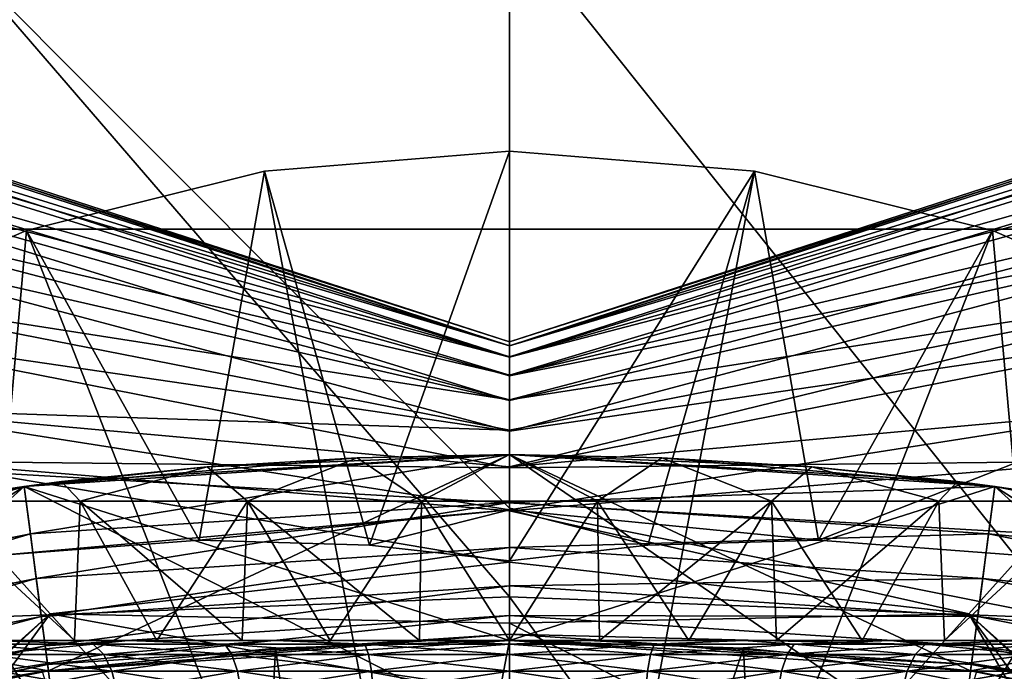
# Model space of a CAD drawing. Header units: metres. Extents: x -81 to 81, y -160 to 24.
# Tile 350 of 424: x -1.32 to 1.33, y 9.42 to 11.17. Entities that reach past the tile are written whole.
import ezdxf

# ---------------------------------------------------------------- set-up
doc = ezdxf.new("R2010")
doc.units = ezdxf.units.M
doc.layers.add('solid_501850_SW0001', color=7, linetype='CONTINUOUS')

msp = doc.modelspace()

# ---------------------------------------------------------------- linework, layer by layer
at = {"layer": 'solid_501850_SW0001'}
for points in [[(12.639726, 10.606014), (-12.639726, 10.606014), (-11.3228, 12.001829)], [(12.639726, 10.606014), (-11.3228, 12.001829), (11.3228, 12.001829)], [(0, 9.855617, 86.496262), (0, 11.432259, 82.604836), (-1.514266, 11.372698, 82.590225)], [(1.494244, 9.559508, 87.041397), (0, 11.432259, 82.604836), (0, 9.855617, 86.496262)], [(1.514266, 11.372698, 82.590225), (0, 11.432259, 82.604836), (1.494244, 9.559508, 87.041397)], [(0, 9.617361, 87.057419), (0, 9.855617, 86.496262), (-1.514266, 11.372698, 82.590225)], [(-1.494244, 9.559508, 87.041397), (0, 9.617361, 87.057419), (-1.514266, 11.372698, 82.590225)], [(-2.672998, 11.168665, 34.49979), (0.000023, 10.292744, 34.458725), (0.000023, 10.30293, 34.708134)], [(-2.615134, 11.104401, 33.853226), (0.000023, 10.292744, 34.458725), (-2.672998, 11.168665, 34.49979)], [(-2.672998, 11.168665, 34.49979), (0.000023, 10.30293, 34.708134), (-2.65978, 11.153984, 35.151714)], [(-2.65978, 11.153984, 35.151714), (0.000023, 10.30293, 34.708134), (0.000014, 10.29226, 34.957035)], [(-2.65978, 11.153984, 35.151714), (0.000014, 10.29226, 34.957035), (-2.575924, 11.060853, 35.791344)], [(0.000014, 10.29226, 34.957035), (2.65978, 11.153984, 35.151714), (2.575924, 11.060853, 35.791344)], [(0.000014, 10.29226, 34.957035), (0.000023, 10.30293, 34.708134), (2.65978, 11.153984, 35.151714)], [(0.000023, 10.292744, 34.458725), (2.615134, 11.104401, 33.853226), (2.672998, 11.168665, 34.49979)], [(0.000023, 10.30293, 34.708134), (2.672998, 11.168665, 34.49979), (2.65978, 11.153984, 35.151714)], [(0.000023, 10.30293, 34.708134), (0.000023, 10.292744, 34.458725), (2.672998, 11.168665, 34.49979)], [(-2.615134, 11.104401, 33.853226), (0.000013, 10.262383, 34.212711), (0.000023, 10.292744, 34.458725)], [(-2.487856, 10.963044, 33.22982), (0.000013, 10.262383, 34.212711), (-2.615134, 11.104401, 33.853226)], [(0.000013, 10.262383, 34.212711), (2.487856, 10.963044, 33.22982), (2.615134, 11.104401, 33.853226)], [(0.000023, 10.292744, 34.458725), (0.000013, 10.262383, 34.212711), (2.615134, 11.104401, 33.853226)], [(-2.575924, 11.060853, 35.791344), (0.000014, 10.29226, 34.957035), (0, 10.261475, 35.202785)], [(-2.575924, 11.060853, 35.791344), (0, 10.261475, 35.202785), (-2.423549, 10.891624, 36.402523)], [(0, 10.261475, 35.202785), (2.575924, 11.060853, 35.791344), (2.423549, 10.891624, 36.402523)], [(0, 10.261475, 35.202785), (0.000014, 10.29226, 34.957035), (2.575924, 11.060853, 35.791344)], [(-2.487856, 10.963044, 33.22982), (0, 10.213335, 33.970856), (0.000013, 10.262383, 34.212711)], [(-2.294384, 10.748171, 32.645237), (0, 10.213335, 33.970856), (-2.487856, 10.963044, 33.22982)], [(0, 10.213335, 33.970856), (2.294384, 10.748171, 32.645237), (2.487856, 10.963044, 33.22982)], [(0.000013, 10.262383, 34.212711), (0, 10.213335, 33.970856), (2.487856, 10.963044, 33.22982)], [(-2.423549, 10.891624, 36.402523), (0, 10.261475, 35.202785), (-0.000015, 10.211953, 35.444836)], [(-2.423549, 10.891624, 36.402523), (-0.000015, 10.211953, 35.444836), (-0.000017, 10.145517, 35.68243)], [(-2.423549, 10.891624, 36.402523), (-0.000017, 10.145517, 35.68243), (-2.206701, 10.65079, 36.968651)], [(-0.000015, 10.211953, 35.444836), (2.423549, 10.891624, 36.402523), (2.206701, 10.65079, 36.968651)], [(-0.000015, 10.211953, 35.444836), (0, 10.261475, 35.202785), (2.423549, 10.891624, 36.402523)], [(-0.65855, 10.762479, 26.505495), (0, 10.816233, 26.514975), (-0.376649, 9.756315, 32.423717)], [(0, 7.278025, 23.546064), (0, 10.816233, 26.514975), (-0.65855, 10.762479, 26.505495)], [(0, 10.816233, 26.514975), (0, 9.714555, 32.762901), (-0.376649, 9.756315, 32.423717)], [(0.65855, 10.762479, 26.505495), (0, 9.714555, 32.762901), (0, 10.816233, 26.514975)], [(0.65855, 10.762479, 26.505495), (0, 10.816233, 26.514975), (0, 7.278025, 23.546064)], [(-1.29853, 10.602884, 26.477356), (-0.65855, 10.762479, 26.505495), (-0.834822, 9.769497, 31.94404)], [(0, 7.278025, 23.546064), (-0.65855, 10.762479, 26.505495), (-1.29853, 10.602884, 26.477356)], [(-0.65855, 10.762479, 26.505495), (-0.376649, 9.756315, 32.423717), (-0.834822, 9.769497, 31.94404)], [(0.65855, 10.762479, 26.505495), (0.372382, 9.755998, 32.42783), (0, 9.714555, 32.762901)], [(0.65855, 10.762479, 26.505495), (0, 7.278025, 23.546064), (1.29853, 10.602884, 26.477356)], [(0.65855, 10.762479, 26.505495), (0.830749, 9.769566, 31.948647), (0.372382, 9.755998, 32.42783)], [(0.65855, 10.762479, 26.505495), (1.29853, 10.602884, 26.477356), (0.830749, 9.769566, 31.948647)], [(-2.294384, 10.748171, 32.645237), (-0.000019, 10.147236, 33.733036), (0, 10.213335, 33.970856)], [(-2.039837, 10.465468, 32.115269), (-0.000019, 10.147236, 33.733036), (-2.294384, 10.748171, 32.645237)], [(-0.000019, 10.147236, 33.733036), (2.039837, 10.465468, 32.115269), (2.294384, 10.748171, 32.645237)], [(0, 10.213335, 33.970856), (-0.000019, 10.147236, 33.733036), (2.294384, 10.748171, 32.645237)], [(-2.206701, 10.65079, 36.968651), (-0.000017, 10.145517, 35.68243), (-0.000006, 10.063105, 35.91795)], [(-2.206701, 10.65079, 36.968651), (-0.000006, 10.063105, 35.91795), (-1.93142, 10.345059, 37.474178)], [(-0.000017, 10.145517, 35.68243), (-0.000015, 10.211953, 35.444836), (2.206701, 10.65079, 36.968651)], [(-0.000006, 10.063105, 35.91795), (-0.000017, 10.145517, 35.68243), (2.206701, 10.65079, 36.968651)], [(-0.000006, 10.063105, 35.91795), (2.206701, 10.65079, 36.968651), (1.93142, 10.345059, 37.474178)], [(13.785704, 9.066645), (-13.785704, 9.066645), (-12.639726, 10.606014)], [(13.785704, 9.066645), (-12.639726, 10.606014), (12.639726, 10.606014)], [(-1.903982, 10.34135, 26.43124), (-1.29853, 10.602884, 26.477356), (-1.376599, 9.728868, 31.274618)], [(0, 7.278025, 23.546064), (-1.29853, 10.602884, 26.477356), (-1.903982, 10.34135, 26.43124)], [(-1.29853, 10.602884, 26.477356), (-0.834822, 9.769497, 31.94404), (-1.376599, 9.728868, 31.274618)], [(1.29853, 10.602884, 26.477356), (0, 7.278025, 23.546064), (1.903982, 10.34135, 26.43124)], [(1.29853, 10.602884, 26.477356), (1.376599, 9.728868, 31.274618), (0.830749, 9.769566, 31.948647)], [(1.29853, 10.602884, 26.477356), (1.903982, 10.34135, 26.43124), (1.376599, 9.728868, 31.274618)], [(-2.039837, 10.465468, 32.115269), (-0.000014, 10.065357, 33.497952), (-0.000019, 10.147236, 33.733036)], [(-1.731353, 10.122862, 31.654591), (-0.000014, 10.065357, 33.497952), (-2.039837, 10.465468, 32.115269)], [(-0.000019, 10.147236, 33.733036), (-0.000014, 10.065357, 33.497952), (2.039837, 10.465468, 32.115269)], [(-0.000017, 9.967125, 33.260872), (1.731353, 10.122862, 31.654591), (2.039837, 10.465468, 32.115269)], [(-0.000014, 10.065357, 33.497952), (-0.000017, 9.967125, 33.260872), (2.039837, 10.465468, 32.115269)], [(0, 7.278025, 23.546064), (-1.903982, 10.34135, 26.43124), (-2.456867, 9.985596, 26.368511)], [(-1.93142, 10.345059, 37.474178), (-0.000006, 10.063105, 35.91795), (-0.000015, 9.964558, 36.154884)], [(-1.93142, 10.345059, 37.474178), (-0.000015, 9.964558, 36.154884), (-1.60464, 9.982134, 37.906429)], [(-0.000015, 9.964558, 36.154884), (1.93142, 10.345059, 37.474178), (1.60464, 9.982134, 37.906429)], [(-0.000015, 9.964558, 36.154884), (-0.000006, 10.063105, 35.91795), (1.93142, 10.345059, 37.474178)], [(1.903982, 10.34135, 26.43124), (0, 7.278025, 23.546064), (2.456867, 9.985596, 26.368511)], [(-1.731353, 10.122862, 31.654591), (-0.000021, 9.851023, 33.01738), (-0.000017, 9.967125, 33.260872)], [(-1.376599, 9.728868, 31.274618), (-0.000021, 9.851023, 33.01738), (-1.731353, 10.122862, 31.654591)], [(-1.731353, 10.122862, 31.654591), (-0.000017, 9.967125, 33.260872), (-0.000014, 10.065357, 33.497952)], [(-0.000021, 9.851023, 33.01738), (0.830749, 9.769566, 31.948647), (1.731353, 10.122862, 31.654591)], [(-0.000017, 9.967125, 33.260872), (-0.000021, 9.851023, 33.01738), (1.731353, 10.122862, 31.654591)], [(0.830749, 9.769566, 31.948647), (1.376599, 9.728868, 31.274618), (1.731353, 10.122862, 31.654591)], [(0, 7.278025, 23.546064), (-2.456867, 9.985596, 26.368511), (-2.942747, 9.545129, 26.290844)], [(-1.305273, 9.914447, 61.5), (0, 9.5, 60.633976), (0, 10, 61.5)], [(-1.204515, 9.927192, 62.25243), (-1.305273, 9.914447, 61.5), (0, 10, 61.5)], [(-1.305273, 9.914447, 68.5), (0, 10, 68), (0, 10, 68.5)], [(-1.305273, 9.914447, 68.5), (-0.409408, 9.991615, 67.971931), (0, 10, 68)], [(-1.240009, 9.418725, 69.366028), (-1.305273, 9.914447, 68.5), (0, 10, 68.5)], [(-1.305273, 9.914447, 68.5), (-0.813074, 9.96689, 67.887718), (-0.409408, 9.991615, 67.971931)], [(-1.288437, 9.786648, 54.016903), (-1.305251, 9.914448, 54), (0, 10, 54)], [(0, 9.25, 54), (0, 10, 54), (-1.305251, 9.914448, 54)], [(-1.288437, 9.786648, 54.016903), (0, 10, 54), (0, 9.871097, 54.016903)], [(-1.240009, 9.418725, 69.366028), (0, 10, 68.5), (0, 9.5, 69.366028)], [(-0.813065, 9.966891, 62.112282), (-1.204515, 9.927192, 62.25243), (0, 10, 61.5)], [(-0.704604, 9.875, 67.916084), (-0.409408, 9.991615, 67.971931), (-0.813074, 9.96689, 67.887718)], [(-0.409407, 9.991616, 62.028069), (-0.813065, 9.966891, 62.112282), (0, 10, 61.5)], [(-0.704604, 9.875, 62.08392), (-0.813065, 9.966891, 62.112282), (-0.409407, 9.991616, 62.028069)], [(-0.23684, 9.875, 62.009365), (-0.704604, 9.875, 62.08392), (-0.409407, 9.991616, 62.028069)], [(-0.704604, 9.875, 67.916084), (-0.23684, 9.875, 67.990639), (-0.409408, 9.991615, 67.971931)], [(-0.23684, 9.875, 67.990639), (0, 10, 68), (-0.409408, 9.991615, 67.971931)], [(-0.409407, 9.991616, 62.028069), (0, 10, 61.5), (0, 10, 62)], [(-0.23684, 9.875, 62.009365), (-0.409407, 9.991616, 62.028069), (0, 10, 62)], [(-0.23684, 9.875, 67.990639), (0.23684, 9.875, 67.990639), (0, 10, 68)], [(0.23684, 9.875, 62.009365), (-0.23684, 9.875, 62.009365), (0, 10, 62)], [(0, 10, 61.5), (0, 9.5, 60.633976), (1.240009, 9.418725, 60.633976)], [(1.305273, 9.914447, 61.5), (0, 10, 61.5), (1.240009, 9.418725, 60.633976)], [(0, 10, 62), (0, 10, 61.5), (1.305273, 9.914447, 61.5)], [(0.40941, 9.991615, 62.028069), (0, 10, 62), (1.305273, 9.914447, 61.5)], [(0, 10, 68.5), (0.813066, 9.966891, 67.887718), (1.204516, 9.927192, 67.747566)], [(1.305273, 9.914447, 68.5), (0, 10, 68.5), (1.204516, 9.927192, 67.747566)], [(0, 10, 68.5), (0.409409, 9.991615, 67.971931), (0.813066, 9.966891, 67.887718)], [(0, 10, 68.5), (0, 10, 68), (0.409409, 9.991615, 67.971931)], [(0.23684, 9.875, 67.990639), (0.409409, 9.991615, 67.971931), (0, 10, 68)], [(0, 9.5, 69.366028), (0, 10, 68.5), (1.305273, 9.914447, 68.5)], [(0.23684, 9.875, 62.009365), (0, 10, 62), (0.40941, 9.991615, 62.028069)], [(0, 9.871097, 54.016903), (0, 10, 54), (1.305251, 9.914448, 54)], [(1.207543, 9.170842, 54), (1.305251, 9.914448, 54), (0, 10, 54)], [(0, 9.25, 54), (1.207543, 9.170842, 54), (0, 10, 54)], [(2.456867, 9.985596, 26.368511), (0, 7.278025, 23.546064), (2.942747, 9.545129, 26.290844)], [(0.23684, 9.875, 67.990639), (0.704604, 9.875, 67.916084), (0.409409, 9.991615, 67.971931)], [(0.704604, 9.875, 62.08392), (0.23684, 9.875, 62.009365), (0.40941, 9.991615, 62.028069)], [(0.704604, 9.875, 67.916084), (0.813066, 9.966891, 67.887718), (0.409409, 9.991615, 67.971931)], [(0.813075, 9.96689, 62.112282), (0.40941, 9.991615, 62.028069), (1.305273, 9.914447, 61.5)], [(0.704604, 9.875, 62.08392), (0.40941, 9.991615, 62.028069), (0.813075, 9.96689, 62.112282)], [(-22.861906, -9.711706, 38.176804), (-1.60464, 9.982134, 37.906429), (-1.235093, 9.57171, 38.253658)], [(-1.60464, 9.982134, 37.906429), (-0.000015, 9.964558, 36.154884), (0, 9.848317, 36.39798)], [(-1.60464, 9.982134, 37.906429), (0, 9.848317, 36.39798), (0.000021, 9.710953, 36.653496)], [(-1.60464, 9.982134, 37.906429), (0.000021, 9.710953, 36.653496), (-1.235093, 9.57171, 38.253658)], [(-1.305273, 9.914447, 68.5), (-1.204515, 9.927192, 67.747574), (-0.813074, 9.96689, 67.887718)], [(-1.154787, 9.875, 62.231163), (-1.204515, 9.927192, 62.25243), (-0.813065, 9.966891, 62.112282)], [(-1.154787, 9.875, 67.768837), (-0.813074, 9.96689, 67.887718), (-1.204515, 9.927192, 67.747574)], [(-0.704604, 9.875, 62.08392), (-1.154787, 9.875, 62.231163), (-0.813065, 9.966891, 62.112282)], [(-1.154787, 9.875, 67.768837), (-0.704604, 9.875, 67.916084), (-0.813074, 9.96689, 67.887718)], [(0, 9.848317, 36.39798), (-0.000015, 9.964558, 36.154884), (1.60464, 9.982134, 37.906429)], [(0, 9.848317, 36.39798), (1.60464, 9.982134, 37.906429), (1.235093, 9.57171, 38.253658)], [(0.704604, 9.875, 67.916084), (1.154787, 9.875, 67.768837), (0.813066, 9.966891, 67.887718)], [(1.154787, 9.875, 62.231163), (0.704604, 9.875, 62.08392), (0.813075, 9.96689, 62.112282)], [(1.154787, 9.875, 67.768837), (1.204516, 9.927192, 67.747566), (0.813066, 9.966891, 67.887718)], [(1.204516, 9.927192, 62.25243), (0.813075, 9.96689, 62.112282), (1.305273, 9.914447, 61.5)], [(1.154787, 9.875, 62.231163), (0.813075, 9.96689, 62.112282), (1.204516, 9.927192, 62.25243)], [(1.235093, 9.57171, 38.253658), (1.60464, 9.982134, 37.906429), (22.861906, -9.711706, 38.176804)], [(-2.554828, 9.534747, 54.016903), (-2.588214, 9.659251, 54), (-1.305251, 9.914448, 54)], [(-2.393686, 8.934918, 54), (-1.305251, 9.914448, 54), (-2.588214, 9.659251, 54)], [(-1.305273, 9.914447, 61.5), (-2.588134, 9.659273, 61.5), (-1.240009, 9.418725, 60.633976)], [(-2.423844, 9.701803, 63.545422), (-2.588134, 9.659273, 61.5), (-1.305273, 9.914447, 61.5)], [(-1.305273, 9.914447, 68.5), (-2.588134, 9.659273, 68.5), (-1.57619, 9.875, 67.552574)], [(-2.458727, 9.17631, 69.366028), (-2.588134, 9.659273, 68.5), (-1.305273, 9.914447, 68.5)], [(-1.288437, 9.786648, 54.016903), (-2.554828, 9.534747, 54.016903), (-1.305251, 9.914448, 54)], [(-1.240009, 9.418725, 69.366028), (-2.458727, 9.17631, 69.366028), (-1.305273, 9.914447, 68.5)], [(-2.187849, 9.757731, 63.12291), (-2.423844, 9.701803, 63.545422), (-1.305273, 9.914447, 61.5)], [(-2.393686, 8.934918, 54), (-1.207543, 9.170842, 54), (-1.305251, 9.914448, 54)], [(-1.901145, 9.817619, 62.753979), (-2.187849, 9.757731, 63.12291), (-1.305273, 9.914447, 61.5)], [(-1.57619, 9.875, 62.44743), (-1.901145, 9.817619, 62.753979), (-1.305273, 9.914447, 61.5)], [(-1.204515, 9.927192, 62.25243), (-1.57619, 9.875, 62.44743), (-1.305273, 9.914447, 61.5)], [(-1.305273, 9.914447, 68.5), (-1.57619, 9.875, 67.552574), (-1.204515, 9.927192, 67.747574)], [(-1.154787, 9.875, 67.768837), (-1.204515, 9.927192, 67.747574), (-1.57619, 9.875, 67.552574)], [(-1.154787, 9.875, 62.231163), (-1.57619, 9.875, 62.44743), (-1.204515, 9.927192, 62.25243)], [(-1.305273, 9.914447, 61.5), (-1.240009, 9.418725, 60.633976), (0, 9.5, 60.633976)], [(-1.207543, 9.170842, 54), (0, 9.25, 54), (-1.305251, 9.914448, 54)], [(1.288437, 9.786648, 54.016903), (0, 9.871097, 54.016903), (1.305251, 9.914448, 54)], [(1.240009, 9.418725, 69.366028), (0, 9.5, 69.366028), (1.305273, 9.914447, 68.5)], [(1.154787, 9.875, 67.768837), (1.57619, 9.875, 67.552574), (1.204516, 9.927192, 67.747566)], [(1.154787, 9.875, 62.231163), (1.204516, 9.927192, 62.25243), (1.57619, 9.875, 62.44743)], [(1.57619, 9.875, 62.44743), (1.204516, 9.927192, 62.25243), (1.305273, 9.914447, 61.5)], [(1.305273, 9.914447, 68.5), (1.204516, 9.927192, 67.747566), (1.57619, 9.875, 67.552574)], [(1.207543, 9.170842, 54), (2.393686, 8.934918, 54), (1.305251, 9.914448, 54)], [(1.305273, 9.914447, 61.5), (1.240009, 9.418725, 60.633976), (2.458727, 9.17631, 60.633976)], [(1.240009, 9.418725, 69.366028), (1.305273, 9.914447, 68.5), (2.588134, 9.659273, 68.5)], [(1.288437, 9.786648, 54.016903), (1.305251, 9.914448, 54), (2.588214, 9.659251, 54)], [(2.393686, 8.934918, 54), (2.588214, 9.659251, 54), (1.305251, 9.914448, 54)], [(2.588134, 9.659273, 61.5), (1.305273, 9.914447, 61.5), (2.458727, 9.17631, 60.633976)], [(1.57619, 9.875, 62.44743), (1.305273, 9.914447, 61.5), (2.588134, 9.659273, 61.5)], [(1.901145, 9.817619, 67.246017), (1.305273, 9.914447, 68.5), (1.57619, 9.875, 67.552574)], [(2.423843, 9.701803, 66.454575), (2.588134, 9.659273, 68.5), (1.305273, 9.914447, 68.5)], [(2.187849, 9.757731, 66.87709), (2.423843, 9.701803, 66.454575), (1.305273, 9.914447, 68.5)], [(1.901145, 9.817619, 67.246017), (2.187849, 9.757731, 66.87709), (1.305273, 9.914447, 68.5)], [(-1.170076, 9.5, 67.3498), (-1.154787, 9.875, 67.768837), (-1.57619, 9.875, 67.552574)], [(-1.170076, 9.5, 67.3498), (-1.57619, 9.875, 67.552574), (-1.381872, 9.5, 67.231827)], [(-1.170076, 9.5, 62.650204), (-1.57619, 9.875, 62.44743), (-1.154787, 9.875, 62.231163)], [(-1.381872, 9.5, 62.768177), (-1.57619, 9.875, 62.44743), (-1.170076, 9.5, 62.650204)], [(-0.834822, 9.769497, 31.94404), (-0.000021, 9.851023, 33.01738), (-1.376599, 9.728868, 31.274618)], [(-1.272675, 9.666924, 54.066792), (-1.288437, 9.786648, 54.016903), (0, 9.871097, 54.016903)], [(-1.272675, 9.666924, 54.066792), (0, 9.871097, 54.016903), (0, 9.75034, 54.066792)], [(-0.948246, 9.5, 67.447746), (-1.154787, 9.875, 67.768837), (-1.170076, 9.5, 67.3498)], [(-1.170076, 9.5, 62.650204), (-1.154787, 9.875, 62.231163), (-0.948246, 9.5, 62.552254)], [(-0.7184, 9.5, 67.52478), (-0.704604, 9.875, 67.916084), (-1.154787, 9.875, 67.768837)], [(-0.7184, 9.5, 67.52478), (-1.154787, 9.875, 67.768837), (-0.948246, 9.5, 67.447746)], [(-0.948246, 9.5, 62.552254), (-1.154787, 9.875, 62.231163), (-0.704604, 9.875, 62.08392)], [(-0.948246, 9.5, 62.552254), (-0.704604, 9.875, 62.08392), (-0.7184, 9.5, 62.47522)], [(-0.834822, 9.769497, 31.94404), (-0.376649, 9.756315, 32.423717), (-0.000021, 9.851023, 33.01738)], [(-0.482341, 9.5, 67.580307), (-0.704604, 9.875, 67.916084), (-0.7184, 9.5, 67.52478)], [(-0.7184, 9.5, 62.47522), (-0.704604, 9.875, 62.08392), (-0.482341, 9.5, 62.419697)], [(-0.242186, 9.5, 67.6138), (-0.23684, 9.875, 67.990639), (-0.704604, 9.875, 67.916084)], [(-0.242186, 9.5, 67.6138), (-0.704604, 9.875, 67.916084), (-0.482341, 9.5, 67.580307)], [(-0.482341, 9.5, 62.419697), (-0.704604, 9.875, 62.08392), (-0.23684, 9.875, 62.009365)], [(-0.482341, 9.5, 62.419697), (-0.23684, 9.875, 62.009365), (-0.242186, 9.5, 62.386196)], [(-0.376649, 9.756315, 32.423717), (0, 9.714555, 32.762901), (-0.000021, 9.851023, 33.01738)], [(0, 9.5, 67.625), (-0.23684, 9.875, 67.990639), (-0.242186, 9.5, 67.6138)], [(-0.242186, 9.5, 62.386196), (-0.23684, 9.875, 62.009365), (0, 9.5, 62.375)], [(0, 9.5, 67.625), (0.23684, 9.875, 67.990639), (-0.23684, 9.875, 67.990639)], [(0, 9.5, 62.375), (-0.23684, 9.875, 62.009365), (0.23684, 9.875, 62.009365)], [(-0.000021, 9.851023, 33.01738), (0.372382, 9.755998, 32.42783), (0.830749, 9.769566, 31.948647)], [(-0.000021, 9.851023, 33.01738), (0, 9.714555, 32.762901), (0.372382, 9.755998, 32.42783)], [(0.242186, 9.5, 67.6138), (0.23684, 9.875, 67.990639), (0, 9.5, 67.625)], [(0, 9.5, 62.375), (0.23684, 9.875, 62.009365), (0.242186, 9.5, 62.386196)], [(0, 9.75034, 54.066792), (0, 9.871097, 54.016903), (1.288437, 9.786648, 54.016903)], [(1.494244, 9.559508, 87.041397), (0, 9.855617, 86.496262), (0, 9.617361, 87.057419)], [(0.482341, 9.5, 67.580307), (0.704604, 9.875, 67.916084), (0.23684, 9.875, 67.990639)], [(0.482341, 9.5, 67.580307), (0.23684, 9.875, 67.990639), (0.242186, 9.5, 67.6138)], [(0.242186, 9.5, 62.386196), (0.23684, 9.875, 62.009365), (0.704604, 9.875, 62.08392)], [(0.242186, 9.5, 62.386196), (0.704604, 9.875, 62.08392), (0.482341, 9.5, 62.419697)], [(0.7184, 9.5, 67.52478), (0.704604, 9.875, 67.916084), (0.482341, 9.5, 67.580307)], [(0.482341, 9.5, 62.419697), (0.704604, 9.875, 62.08392), (0.7184, 9.5, 62.47522)], [(0.948246, 9.5, 67.447746), (1.154787, 9.875, 67.768837), (0.704604, 9.875, 67.916084)], [(0.948246, 9.5, 67.447746), (0.704604, 9.875, 67.916084), (0.7184, 9.5, 67.52478)], [(0.7184, 9.5, 62.47522), (0.704604, 9.875, 62.08392), (1.154787, 9.875, 62.231163)], [(0.7184, 9.5, 62.47522), (1.154787, 9.875, 62.231163), (0.948246, 9.5, 62.552254)], [(1.170076, 9.5, 67.3498), (1.154787, 9.875, 67.768837), (0.948246, 9.5, 67.447746)], [(0.948246, 9.5, 62.552254), (1.154787, 9.875, 62.231163), (1.170076, 9.5, 62.650204)], [(1.170076, 9.5, 67.3498), (1.57619, 9.875, 67.552574), (1.154787, 9.875, 67.768837)], [(1.170076, 9.5, 62.650204), (1.154787, 9.875, 62.231163), (1.57619, 9.875, 62.44743)], [(1.381872, 9.5, 67.231827), (1.57619, 9.875, 67.552574), (1.170076, 9.5, 67.3498)], [(1.170076, 9.5, 62.650204), (1.57619, 9.875, 62.44743), (1.381872, 9.5, 62.768177)], [(0.000021, 9.710953, 36.653496), (0, 9.848317, 36.39798), (1.235093, 9.57171, 38.253658)], [(-2.523574, 9.418105, 54.066792), (-2.554828, 9.534747, 54.016903), (-1.288437, 9.786648, 54.016903)], [(-1.272675, 9.666924, 54.066792), (-2.523574, 9.418105, 54.066792), (-1.288437, 9.786648, 54.016903)], [(1.272675, 9.666924, 54.066792), (0, 9.75034, 54.066792), (1.288437, 9.786648, 54.016903)], [(1.272675, 9.666924, 54.066792), (1.288437, 9.786648, 54.016903), (2.554828, 9.534747, 54.016903)], [(2.554828, 9.534747, 54.016903), (1.288437, 9.786648, 54.016903), (2.588214, 9.659251, 54)], [(-1.259138, 9.564103, 54.146263), (-1.272675, 9.666924, 54.066792), (0, 9.75034, 54.066792)], [(-1.259138, 9.564103, 54.146263), (0, 9.75034, 54.066792), (0, 9.646632, 54.146263)], [(0, 9.646632, 54.146263), (0, 9.75034, 54.066792), (1.272675, 9.666924, 54.066792)], [(-1.235093, 9.57171, 38.253658), (0.000021, 9.710953, 36.653496), (-0.000008, 9.546757, 36.929356)], [(-0.000008, 9.546757, 36.929356), (0.000021, 9.710953, 36.653496), (1.235093, 9.57171, 38.253658)], [(-2.496732, 9.317931, 54.146263), (-2.523574, 9.418105, 54.066792), (-1.272675, 9.666924, 54.066792)], [(-1.259138, 9.564103, 54.146263), (-2.496732, 9.317931, 54.146263), (-1.272675, 9.666924, 54.066792)], [(1.259138, 9.564103, 54.146263), (0, 9.646632, 54.146263), (1.272675, 9.666924, 54.066792)], [(1.259138, 9.564103, 54.146263), (1.272675, 9.666924, 54.066792), (2.523574, 9.418105, 54.066792)], [(2.523574, 9.418105, 54.066792), (1.272675, 9.666924, 54.066792), (2.554828, 9.534747, 54.016903)], [(-2.588134, 9.659273, 61.5), (-2.458727, 9.17631, 60.633976), (-1.240009, 9.418725, 60.633976)], [(-1.248751, 9.485206, 54.249886), (-1.259138, 9.564103, 54.146263), (0, 9.646632, 54.146263)], [(-1.248751, 9.485206, 54.249886), (0, 9.646632, 54.146263), (0, 9.567053, 54.249886)], [(0, 9.567053, 54.249886), (0, 9.646632, 54.146263), (1.259138, 9.564103, 54.146263)], [(2.458727, 9.17631, 69.366028), (1.240009, 9.418725, 69.366028), (2.588134, 9.659273, 68.5)], [(0, 7.655554, 91.4478), (0, 9.617361, 87.057419), (-1.494244, 9.559508, 87.041397)], [(1.47415, 7.599666, 91.429916), (0, 9.617361, 87.057419), (0, 7.655554, 91.4478)], [(1.494244, 9.559508, 87.041397), (0, 9.617361, 87.057419), (1.47415, 7.599666, 91.429916)], [(-22.754515, -10.246891, 38.406185), (-22.861906, -9.711706, 38.176804), (-1.235093, 9.57171, 38.253658)], [(-2.538842, 7.78791, 38.454769), (-22.754515, -10.246891, 38.406185), (-1.235093, 9.57171, 38.253658)], [(-2.538842, 7.78791, 38.454769), (-1.235093, 9.57171, 38.253658), (-0.833092, 9.125242, 38.506302)], [(-2.476135, 9.241063, 54.249886), (-2.496732, 9.317931, 54.146263), (-1.259138, 9.564103, 54.146263)], [(-1.248751, 9.485206, 54.249886), (-2.476135, 9.241063, 54.249886), (-1.259138, 9.564103, 54.146263)], [(-1.47415, 7.599666, 91.429916), (0, 7.655554, 91.4478), (-1.494244, 9.559508, 87.041397)], [(-1.242223, 9.435617, 54.37059), (-1.248751, 9.485206, 54.249886), (0, 9.567053, 54.249886)], [(-1.242223, 9.435617, 54.37059), (0, 9.567053, 54.249886), (0, 9.517037, 54.37059)], [(-1.235093, 9.57171, 38.253658), (-0.000008, 9.546757, 36.929356), (-0.000073, 9.346358, 37.236851)], [(-1.235093, 9.57171, 38.253658), (-0.000073, 9.346358, 37.236851), (-0.833092, 9.125242, 38.506302)], [(-0.000008, 9.546757, 36.929356), (1.235093, 9.57171, 38.253658), (0.833092, 9.125242, 38.506302)], [(1.248751, 9.485206, 54.249886), (0, 9.567053, 54.249886), (1.259138, 9.564103, 54.146263)], [(0, 9.517037, 54.37059), (0, 9.567053, 54.249886), (1.248751, 9.485206, 54.249886)], [(2.080868, 8.113959, 38.47797), (0.833092, 9.125242, 38.506302), (1.235093, 9.57171, 38.253658)], [(1.235093, 9.57171, 38.253658), (22.861906, -9.711706, 38.176804), (22.754515, -10.246891, 38.406185)], [(2.53934, 7.787504, 38.454758), (1.235093, 9.57171, 38.253658), (22.754515, -10.246891, 38.406185)], [(2.53934, 7.787504, 38.454758), (2.080868, 8.113959, 38.47797), (1.235093, 9.57171, 38.253658)], [(1.248751, 9.485206, 54.249886), (1.259138, 9.564103, 54.146263), (2.496732, 9.317931, 54.146263)], [(2.496732, 9.317931, 54.146263), (1.259138, 9.564103, 54.146263), (2.523574, 9.418105, 54.066792)], [(0, 7.278025, 23.546064), (-2.942747, 9.545129, 26.290844), (-3.348784, 9.031379, 26.200256)], [(-0.000073, 9.346358, 37.236851), (-0.000008, 9.546757, 36.929356), (0.833092, 9.125242, 38.506302)], [(2.942747, 9.545129, 26.290844), (0, 7.278025, 23.546064), (3.348784, 9.031379, 26.200256)], [(-1.242223, 9.435617, 54.37059), (0, 9.517037, 54.37059), (-1.239998, 9.418726, 54.5)], [(0, 9.517037, 54.37059), (0, 9.5, 54.5), (-1.239998, 9.418726, 54.5)], [(1.242223, 9.435617, 54.37059), (0, 9.5, 54.5), (0, 9.517037, 54.37059)], [(1.242223, 9.435617, 54.37059), (0, 9.517037, 54.37059), (1.248751, 9.485206, 54.249886)], [(-2.463191, 9.192752, 54.37059), (-2.476135, 9.241063, 54.249886), (-1.248751, 9.485206, 54.249886)], [(-1.242223, 9.435617, 54.37059), (-2.463191, 9.192752, 54.37059), (-1.248751, 9.485206, 54.249886)], [(-1.02505, 9.5, 62.941051), (-1.768489, 9.5, 63.060139), (-1.581914, 9.5, 62.905201)], [(-1.02505, 9.5, 62.941051), (-1.385873, 9.5, 63.164421), (-1.768489, 9.5, 63.060139)], [(-1.02507, 9.5, 67.058937), (-1.581914, 9.5, 67.094795), (-1.768489, 9.5, 66.939865)], [(-1.38589, 9.5, 66.835571), (-1.02507, 9.5, 67.058937), (-1.768489, 9.5, 66.939865)], [(-0.629312, 9.5, 62.787769), (-1.581914, 9.5, 62.905201), (-1.381872, 9.5, 62.768177)], [(-0.629312, 9.5, 62.787769), (-1.02505, 9.5, 62.941051), (-1.581914, 9.5, 62.905201)], [(-0.629333, 9.5, 67.212227), (-1.381872, 9.5, 67.231827), (-1.581914, 9.5, 67.094795)], [(-1.02507, 9.5, 67.058937), (-0.629333, 9.5, 67.212227), (-1.581914, 9.5, 67.094795)], [(-1.4388, 9.49027, 66.714699), (-1.119188, 9.49027, 66.938492), (-1.38589, 9.5, 66.835571)], [(-1.119188, 9.49027, 63.061508), (-1.4388, 9.49027, 63.285305), (-1.385873, 9.5, 63.164421)], [(-1.402913, 9.461877, 63.328075), (-1.4388, 9.49027, 63.285305), (-1.119188, 9.49027, 63.061508)], [(-1.091272, 9.461877, 66.890137), (-1.119188, 9.49027, 66.938492), (-1.4388, 9.49027, 66.714699)], [(-1.402913, 9.461877, 66.671928), (-1.091272, 9.461877, 66.890137), (-1.4388, 9.49027, 66.714699)], [(-1.091272, 9.461877, 63.109859), (-1.402913, 9.461877, 63.328075), (-1.119188, 9.49027, 63.061508)], [(-1.119188, 9.49027, 66.938492), (-1.02507, 9.5, 67.058937), (-1.38589, 9.5, 66.835571)], [(-1.119188, 9.49027, 63.061508), (-1.385873, 9.5, 63.164421), (-1.02505, 9.5, 62.941051)], [(-0.212189, 9.5, 62.709808), (-1.381872, 9.5, 62.768177), (-1.170076, 9.5, 62.650204)], [(-0.212189, 9.5, 62.709808), (-0.629312, 9.5, 62.787769), (-1.381872, 9.5, 62.768177)], [(-0.212211, 9.5, 67.290192), (-1.170076, 9.5, 67.3498), (-1.381872, 9.5, 67.231827)], [(-0.629333, 9.5, 67.212227), (-0.212211, 9.5, 67.290192), (-1.381872, 9.5, 67.231827)], [(-1.240009, 9.418725, 60.633976), (0, 9.5, 54.5), (0, 9.5, 60.633976)], [(-1.240009, 9.418725, 60.633976), (-1.239998, 9.418726, 54.5), (0, 9.5, 54.5)], [(-1.240009, 9.418725, 69.366028), (0, 9.5, 69.366028), (-0.629247, 9.479137, 81.5)], [(-1.170076, 9.5, 62.650204), (-0.948246, 9.5, 62.552254), (1.170076, 9.5, 62.650204)], [(0.212211, 9.5, 62.709812), (-1.170076, 9.5, 62.650204), (1.170076, 9.5, 62.650204)], [(0.212211, 9.5, 62.709812), (-0.212189, 9.5, 62.709808), (-1.170076, 9.5, 62.650204)], [(0.948246, 9.5, 67.447746), (-0.948246, 9.5, 67.447746), (-1.170076, 9.5, 67.3498)], [(1.170076, 9.5, 67.3498), (0.948246, 9.5, 67.447746), (-1.170076, 9.5, 67.3498)], [(-0.212211, 9.5, 67.290192), (1.170076, 9.5, 67.3498), (-1.170076, 9.5, 67.3498)], [(-1.119188, 9.49027, 66.938492), (-0.76557, 9.49027, 67.103386), (-1.02507, 9.5, 67.058937)], [(-0.76557, 9.49027, 62.896614), (-1.119188, 9.49027, 63.061508), (-1.02505, 9.5, 62.941051)], [(-1.091272, 9.461877, 63.109859), (-1.119188, 9.49027, 63.061508), (-0.76557, 9.49027, 62.896614)], [(-0.746474, 9.461877, 67.050919), (-0.76557, 9.49027, 67.103386), (-1.119188, 9.49027, 66.938492)], [(-1.091272, 9.461877, 66.890137), (-0.746474, 9.461877, 67.050919), (-1.119188, 9.49027, 66.938492)], [(-0.746474, 9.461877, 62.949078), (-1.091272, 9.461877, 63.109859), (-0.76557, 9.49027, 62.896614)], [(-0.76557, 9.49027, 67.103386), (-0.629333, 9.5, 67.212227), (-1.02507, 9.5, 67.058937)], [(-0.76557, 9.49027, 62.896614), (-1.02505, 9.5, 62.941051), (-0.629312, 9.5, 62.787769)], [(-0.948246, 9.5, 62.552254), (0.948246, 9.5, 62.552254), (1.170076, 9.5, 62.650204)], [(-0.948246, 9.5, 62.552254), (-0.7184, 9.5, 62.47522), (0.948246, 9.5, 62.552254)], [(0.7184, 9.5, 67.52478), (-0.7184, 9.5, 67.52478), (-0.948246, 9.5, 67.447746)], [(0.948246, 9.5, 67.447746), (0.7184, 9.5, 67.52478), (-0.948246, 9.5, 67.447746)], [(-0.76557, 9.49027, 67.103386), (-0.38869, 9.49027, 67.204369), (-0.629333, 9.5, 67.212227)], [(-0.38869, 9.49027, 62.795631), (-0.76557, 9.49027, 62.896614), (-0.629312, 9.5, 62.787769)], [(-0.746474, 9.461877, 62.949078), (-0.76557, 9.49027, 62.896614), (-0.38869, 9.49027, 62.795631)], [(-0.378995, 9.461877, 67.149384), (-0.38869, 9.49027, 67.204369), (-0.76557, 9.49027, 67.103386)], [(-0.746474, 9.461877, 67.050919), (-0.378995, 9.461877, 67.149384), (-0.76557, 9.49027, 67.103386)], [(-0.378995, 9.461877, 62.850613), (-0.746474, 9.461877, 62.949078), (-0.38869, 9.49027, 62.795631)], [(-0.7184, 9.5, 62.47522), (0.7184, 9.5, 62.47522), (0.948246, 9.5, 62.552254)], [(-0.7184, 9.5, 62.47522), (-0.482341, 9.5, 62.419697), (0.7184, 9.5, 62.47522)], [(0.482341, 9.5, 67.580307), (-0.482341, 9.5, 67.580307), (-0.7184, 9.5, 67.52478)], [(0.7184, 9.5, 67.52478), (0.482341, 9.5, 67.580307), (-0.7184, 9.5, 67.52478)], [(-0.38869, 9.49027, 67.204369), (-0.212211, 9.5, 67.290192), (-0.629333, 9.5, 67.212227)], [(-0.38869, 9.49027, 62.795631), (-0.629312, 9.5, 62.787769), (-0.212189, 9.5, 62.709808)], [(-0.629247, 9.479137, 81.5), (0, 9.5, 81.5), (-0.362117, 7.606738, 82.588104)], [(-0.629247, 9.479137, 81.5), (0, 9.5, 69.366028), (0, 9.5, 81.5)], [(-0.482341, 9.5, 62.419697), (0.482341, 9.5, 62.419697), (0.7184, 9.5, 62.47522)], [(-0.482341, 9.5, 62.419697), (-0.242186, 9.5, 62.386196), (0.482341, 9.5, 62.419697)], [(0.242186, 9.5, 67.6138), (-0.242186, 9.5, 67.6138), (-0.482341, 9.5, 67.580307)], [(0.482341, 9.5, 67.580307), (0.242186, 9.5, 67.6138), (-0.482341, 9.5, 67.580307)], [(-0.38869, 9.49027, 67.204369), (0, 9.49027, 67.238373), (-0.212211, 9.5, 67.290192)], [(0, 9.49027, 62.761623), (-0.38869, 9.49027, 62.795631), (-0.212189, 9.5, 62.709808)], [(-0.378995, 9.461877, 62.850613), (-0.38869, 9.49027, 62.795631), (0, 9.49027, 62.761623)], [(0, 9.461877, 67.182541), (0, 9.49027, 67.238373), (-0.38869, 9.49027, 67.204369)], [(-0.378995, 9.461877, 67.149384), (0, 9.461877, 67.182541), (-0.38869, 9.49027, 67.204369)], [(0, 9.461877, 62.817455), (-0.378995, 9.461877, 62.850613), (0, 9.49027, 62.761623)], [(0, 9.5, 81.5), (0, 7.620385, 82.585197), (-0.362117, 7.606738, 82.588104)], [(-0.242186, 9.5, 62.386196), (0.242186, 9.5, 62.386196), (0.482341, 9.5, 62.419697)], [(-0.242186, 9.5, 62.386196), (0, 9.5, 62.375), (0.242186, 9.5, 62.386196)], [(0.242186, 9.5, 67.6138), (0, 9.5, 67.625), (-0.242186, 9.5, 67.6138)], [(-0.212211, 9.5, 67.290192), (0.212189, 9.5, 67.290192), (1.170076, 9.5, 67.3498)], [(0, 9.49027, 67.238373), (0.212189, 9.5, 67.290192), (-0.212211, 9.5, 67.290192)], [(0, 9.49027, 62.761623), (-0.212189, 9.5, 62.709808), (0.212211, 9.5, 62.709812)], [(0.629247, 9.479137, 81.5), (0, 7.620385, 82.585197), (0, 9.5, 81.5)], [(0, 9.5, 60.633976), (0, 9.5, 54.5), (1.239998, 9.418726, 54.5)], [(1.242223, 9.435617, 54.37059), (1.239998, 9.418726, 54.5), (0, 9.5, 54.5)], [(1.240009, 9.418725, 60.633976), (0, 9.5, 60.633976), (1.239998, 9.418726, 54.5)], [(0, 9.5, 81.5), (0, 9.5, 69.366028), (1.240009, 9.418725, 69.366028)], [(0.629247, 9.479137, 81.5), (0, 9.5, 81.5), (1.240009, 9.418725, 69.366028)], [(0, 9.49027, 67.238373), (0.38869, 9.49027, 67.204369), (0.212189, 9.5, 67.290192)], [(0.38869, 9.49027, 62.795631), (0, 9.49027, 62.761623), (0.212211, 9.5, 62.709812)], [(0, 9.461877, 62.817455), (0, 9.49027, 62.761623), (0.38869, 9.49027, 62.795631)], [(0.378995, 9.461877, 62.850613), (0, 9.461877, 62.817455), (0.38869, 9.49027, 62.795631)], [(0.378995, 9.461877, 67.149384), (0.38869, 9.49027, 67.204369), (0, 9.49027, 67.238373)], [(0, 9.461877, 67.182541), (0.378995, 9.461877, 67.149384), (0, 9.49027, 67.238373)], [(0.212189, 9.5, 67.290192), (1.381872, 9.5, 67.231827), (1.170076, 9.5, 67.3498)], [(0.212189, 9.5, 67.290192), (0.629312, 9.5, 67.212227), (1.381872, 9.5, 67.231827)], [(0.38869, 9.49027, 67.204369), (0.629312, 9.5, 67.212227), (0.212189, 9.5, 67.290192)], [(0.212211, 9.5, 62.709812), (1.170076, 9.5, 62.650204), (1.381872, 9.5, 62.768177)], [(0.629333, 9.5, 62.787777), (0.212211, 9.5, 62.709812), (1.381872, 9.5, 62.768177)], [(0.38869, 9.49027, 62.795631), (0.212211, 9.5, 62.709812), (0.629333, 9.5, 62.787777)], [(0.378995, 9.461877, 62.850613), (0.38869, 9.49027, 62.795631), (0.76557, 9.49027, 62.896614)], [(0.746474, 9.461877, 62.949078), (0.378995, 9.461877, 62.850613), (0.76557, 9.49027, 62.896614)], [(0.378995, 9.461877, 67.149384), (0.746474, 9.461877, 67.050919), (0.38869, 9.49027, 67.204369)], [(0.38869, 9.49027, 67.204369), (0.76557, 9.49027, 67.103386), (0.629312, 9.5, 67.212227)], [(0.76557, 9.49027, 62.896614), (0.38869, 9.49027, 62.795631), (0.629333, 9.5, 62.787777)], [(0.746474, 9.461877, 67.050919), (0.76557, 9.49027, 67.103386), (0.38869, 9.49027, 67.204369)], [(0.629312, 9.5, 67.212227), (1.581914, 9.5, 67.094795), (1.381872, 9.5, 67.231827)], [(0.629312, 9.5, 67.212227), (1.02505, 9.5, 67.058945), (1.581914, 9.5, 67.094795)], [(0.76557, 9.49027, 67.103386), (1.02505, 9.5, 67.058945), (0.629312, 9.5, 67.212227)], [(0.629333, 9.5, 62.787777), (1.381872, 9.5, 62.768177), (1.581914, 9.5, 62.905201)], [(1.02507, 9.5, 62.941063), (0.629333, 9.5, 62.787777), (1.581914, 9.5, 62.905201)], [(0.76557, 9.49027, 62.896614), (0.629333, 9.5, 62.787777), (1.02507, 9.5, 62.941063)], [(0.746474, 9.461877, 62.949078), (0.76557, 9.49027, 62.896614), (1.119188, 9.49027, 63.061508)], [(1.091272, 9.461877, 63.109859), (0.746474, 9.461877, 62.949078), (1.119188, 9.49027, 63.061508)], [(0.746474, 9.461877, 67.050919), (1.091272, 9.461877, 66.890137), (0.76557, 9.49027, 67.103386)], [(0.76557, 9.49027, 67.103386), (1.119188, 9.49027, 66.938492), (1.02505, 9.5, 67.058945)], [(1.119188, 9.49027, 63.061508), (0.76557, 9.49027, 62.896614), (1.02507, 9.5, 62.941063)], [(1.091272, 9.461877, 66.890137), (1.119188, 9.49027, 66.938492), (0.76557, 9.49027, 67.103386)], [(1.02505, 9.5, 67.058945), (1.768489, 9.5, 66.939865), (1.581914, 9.5, 67.094795)], [(1.02505, 9.5, 67.058945), (1.385873, 9.5, 66.835579), (1.768489, 9.5, 66.939865)], [(1.119188, 9.49027, 66.938492), (1.385873, 9.5, 66.835579), (1.02505, 9.5, 67.058945)], [(1.02507, 9.5, 62.941063), (1.581914, 9.5, 62.905201), (1.768489, 9.5, 63.060139)], [(1.38589, 9.5, 63.164433), (1.02507, 9.5, 62.941063), (1.768489, 9.5, 63.060139)], [(1.119188, 9.49027, 63.061508), (1.02507, 9.5, 62.941063), (1.38589, 9.5, 63.164433)], [(1.091272, 9.461877, 63.109859), (1.119188, 9.49027, 63.061508), (1.4388, 9.49027, 63.285305)], [(1.402913, 9.461877, 63.328075), (1.091272, 9.461877, 63.109859), (1.4388, 9.49027, 63.285305)], [(1.091272, 9.461877, 66.890137), (1.402913, 9.461877, 66.671928), (1.119188, 9.49027, 66.938492)], [(1.119188, 9.49027, 66.938492), (1.4388, 9.49027, 66.714699), (1.385873, 9.5, 66.835579)], [(1.4388, 9.49027, 63.285305), (1.119188, 9.49027, 63.061508), (1.38589, 9.5, 63.164433)], [(1.402913, 9.461877, 66.671928), (1.4388, 9.49027, 66.714699), (1.119188, 9.49027, 66.938492)], [(1.242223, 9.435617, 54.37059), (1.248751, 9.485206, 54.249886), (2.476135, 9.241063, 54.249886)], [(2.476135, 9.241063, 54.249886), (1.248751, 9.485206, 54.249886), (2.496732, 9.317931, 54.146263)], [(-1.37443, 9.417608, 63.362019), (-1.402913, 9.461877, 63.328075), (-1.091272, 9.461877, 63.109859)], [(-1.069117, 9.417608, 66.851761), (-1.091272, 9.461877, 66.890137), (-1.402913, 9.461877, 66.671928)], [(-1.37443, 9.417608, 66.637985), (-1.069117, 9.417608, 66.851761), (-1.402913, 9.461877, 66.671928)], [(-1.069117, 9.417608, 63.148235), (-1.37443, 9.417608, 63.362019), (-1.091272, 9.461877, 63.109859)], [(-1.255743, 9.41664, 81.5), (-0.629247, 9.479137, 81.5), (-0.722462, 7.579804, 82.588791)], [(-1.240009, 9.418725, 69.366028), (-0.629247, 9.479137, 81.5), (-1.255743, 9.41664, 81.5)], [(-1.069117, 9.417608, 63.148235), (-1.091272, 9.461877, 63.109859), (-0.746474, 9.461877, 62.949078)], [(-0.731319, 9.417608, 67.009285), (-0.746474, 9.461877, 67.050919), (-1.091272, 9.461877, 66.890137)], [(-1.069117, 9.417608, 66.851761), (-0.731319, 9.417608, 67.009285), (-1.091272, 9.461877, 66.890137)], [(-0.731319, 9.417608, 62.990719), (-1.069117, 9.417608, 63.148235), (-0.746474, 9.461877, 62.949078)], [(-0.731319, 9.417608, 62.990719), (-0.746474, 9.461877, 62.949078), (-0.378995, 9.461877, 62.850613)], [(-0.3713, 9.417608, 67.105751), (-0.378995, 9.461877, 67.149384), (-0.746474, 9.461877, 67.050919)], [(-0.731319, 9.417608, 67.009285), (-0.3713, 9.417608, 67.105751), (-0.746474, 9.461877, 67.050919)], [(-0.3713, 9.417608, 62.894253), (-0.731319, 9.417608, 62.990719), (-0.378995, 9.461877, 62.850613)], [(-0.629247, 9.479137, 81.5), (-0.362117, 7.606738, 82.588104), (-0.722462, 7.579804, 82.588791)], [(-0.3713, 9.417608, 62.894253), (-0.378995, 9.461877, 62.850613), (0, 9.461877, 62.817455)], [(0, 9.417608, 67.138237), (0, 9.461877, 67.182541), (-0.378995, 9.461877, 67.149384)], [(-0.3713, 9.417608, 67.105751), (0, 9.417608, 67.138237), (-0.378995, 9.461877, 67.149384)], [(0, 9.417608, 62.861767), (-0.3713, 9.417608, 62.894253), (0, 9.461877, 62.817455)], [(0.629247, 9.479137, 81.5), (0.719099, 7.580055, 82.588829), (0, 7.620385, 82.585197)], [(0, 9.417608, 62.861767), (0, 9.461877, 62.817455), (0.378995, 9.461877, 62.850613)], [(0.3713, 9.417608, 62.894253), (0, 9.417608, 62.861767), (0.378995, 9.461877, 62.850613)], [(0.3713, 9.417608, 67.105751), (0.378995, 9.461877, 67.149384), (0, 9.461877, 67.182541)], [(0, 9.417608, 67.138237), (0.3713, 9.417608, 67.105751), (0, 9.461877, 67.182541)], [(0.3713, 9.417608, 62.894253), (0.378995, 9.461877, 62.850613), (0.746474, 9.461877, 62.949078)], [(0.731319, 9.417608, 62.990719), (0.3713, 9.417608, 62.894253), (0.746474, 9.461877, 62.949078)], [(0.3713, 9.417608, 67.105751), (0.731319, 9.417608, 67.009285), (0.378995, 9.461877, 67.149384)], [(0.731319, 9.417608, 67.009285), (0.746474, 9.461877, 67.050919), (0.378995, 9.461877, 67.149384)], [(1.255743, 9.41664, 81.5), (0.719099, 7.580055, 82.588829), (0.629247, 9.479137, 81.5)], [(1.255743, 9.41664, 81.5), (0.629247, 9.479137, 81.5), (1.240009, 9.418725, 69.366028)], [(0.731319, 9.417608, 62.990719), (0.746474, 9.461877, 62.949078), (1.091272, 9.461877, 63.109859)], [(1.069117, 9.417608, 63.148235), (0.731319, 9.417608, 62.990719), (1.091272, 9.461877, 63.109859)], [(0.731319, 9.417608, 67.009285), (1.069117, 9.417608, 66.851761), (0.746474, 9.461877, 67.050919)], [(1.069117, 9.417608, 66.851761), (1.091272, 9.461877, 66.890137), (0.746474, 9.461877, 67.050919)], [(1.069117, 9.417608, 63.148235), (1.091272, 9.461877, 63.109859), (1.402913, 9.461877, 63.328075)], [(1.37443, 9.417608, 63.362019), (1.069117, 9.417608, 63.148235), (1.402913, 9.461877, 63.328075)], [(1.069117, 9.417608, 66.851761), (1.37443, 9.417608, 66.637985), (1.091272, 9.461877, 66.890137)], [(1.37443, 9.417608, 66.637985), (1.402913, 9.461877, 66.671928), (1.091272, 9.461877, 66.890137)], [(-1.242223, 9.435617, 54.37059), (-2.45878, 9.176295, 54.5), (-2.463191, 9.192752, 54.37059)], [(-1.242223, 9.435617, 54.37059), (-1.239998, 9.418726, 54.5), (-2.45878, 9.176295, 54.5)], [(2.463191, 9.192752, 54.37059), (1.239998, 9.418726, 54.5), (1.242223, 9.435617, 54.37059)], [(2.463191, 9.192752, 54.37059), (1.242223, 9.435617, 54.37059), (2.476135, 9.241063, 54.249886)], [(-2.458727, 9.17631, 60.633976), (-2.45878, 9.176295, 54.5), (-1.239998, 9.418726, 54.5)], [(-1.240009, 9.418725, 60.633976), (-2.458727, 9.17631, 60.633976), (-1.239998, 9.418726, 54.5)], [(-1.240009, 9.418725, 69.366028), (-1.876742, 9.312778, 81.5), (-2.458727, 9.17631, 69.366028)], [(-1.240009, 9.418725, 69.366028), (-1.255743, 9.41664, 81.5), (-1.876742, 9.312778, 81.5)], [(-1.356146, 9.361803, 63.383808), (-1.37443, 9.417608, 63.362019), (-1.069117, 9.417608, 63.148235)], [(-1.054894, 9.361803, 66.827133), (-1.069117, 9.417608, 66.851761), (-1.37443, 9.417608, 66.637985)], [(-1.356146, 9.361803, 66.616196), (-1.054894, 9.361803, 66.827133), (-1.37443, 9.417608, 66.637985)], [(-1.054894, 9.361803, 63.172871), (-1.356146, 9.361803, 63.383808), (-1.069117, 9.417608, 63.148235)], [(-1.054894, 9.361803, 63.172871), (-1.069117, 9.417608, 63.148235), (-0.731319, 9.417608, 62.990719)], [(-0.72159, 9.361803, 66.982552), (-0.731319, 9.417608, 67.009285), (-1.069117, 9.417608, 66.851761)], [(-1.054894, 9.361803, 66.827133), (-0.72159, 9.361803, 66.982552), (-1.069117, 9.417608, 66.851761)], [(-0.72159, 9.361803, 63.017448), (-1.054894, 9.361803, 63.172871), (-0.731319, 9.417608, 62.990719)], [(-0.72159, 9.361803, 63.017448), (-0.731319, 9.417608, 62.990719), (-0.3713, 9.417608, 62.894253)], [(-0.366361, 9.361803, 67.077736), (-0.3713, 9.417608, 67.105751), (-0.731319, 9.417608, 67.009285)], [(-0.72159, 9.361803, 66.982552), (-0.366361, 9.361803, 67.077736), (-0.731319, 9.417608, 67.009285)], [(-0.366361, 9.361803, 62.922264), (-0.72159, 9.361803, 63.017448), (-0.3713, 9.417608, 62.894253)], [(-0.366361, 9.361803, 62.922264), (-0.3713, 9.417608, 62.894253), (0, 9.417608, 62.861767)], [(0, 9.361803, 67.109787), (0, 9.417608, 67.138237), (-0.3713, 9.417608, 67.105751)], [(-0.366361, 9.361803, 67.077736), (0, 9.361803, 67.109787), (-0.3713, 9.417608, 67.105751)], [(0, 9.361803, 62.890213), (-0.366361, 9.361803, 62.922264), (0, 9.417608, 62.861767)], [(0, 9.361803, 62.890213), (0, 9.417608, 62.861767), (0.3713, 9.417608, 62.894253)], [(0.366361, 9.361803, 62.922264), (0, 9.361803, 62.890213), (0.3713, 9.417608, 62.894253)], [(0.366361, 9.361803, 67.077736), (0.3713, 9.417608, 67.105751), (0, 9.417608, 67.138237)], [(0, 9.361803, 67.109787), (0.366361, 9.361803, 67.077736), (0, 9.417608, 67.138237)], [(0.366361, 9.361803, 62.922264), (0.3713, 9.417608, 62.894253), (0.731319, 9.417608, 62.990719)], [(0.72159, 9.361803, 63.017448), (0.366361, 9.361803, 62.922264), (0.731319, 9.417608, 62.990719)], [(0.366361, 9.361803, 67.077736), (0.72159, 9.361803, 66.982552), (0.3713, 9.417608, 67.105751)], [(0.72159, 9.361803, 66.982552), (0.731319, 9.417608, 67.009285), (0.3713, 9.417608, 67.105751)], [(0.72159, 9.361803, 63.017448), (0.731319, 9.417608, 62.990719), (1.069117, 9.417608, 63.148235)], [(1.054894, 9.361803, 63.172871), (0.72159, 9.361803, 63.017448), (1.069117, 9.417608, 63.148235)], [(0.72159, 9.361803, 66.982552), (1.054894, 9.361803, 66.827133), (0.731319, 9.417608, 67.009285)], [(1.054894, 9.361803, 66.827133), (1.069117, 9.417608, 66.851761), (0.731319, 9.417608, 67.009285)], [(1.054894, 9.361803, 63.172871), (1.069117, 9.417608, 63.148235), (1.37443, 9.417608, 63.362019)], [(1.356146, 9.361803, 63.383808), (1.054894, 9.361803, 63.172871), (1.37443, 9.417608, 63.362019)], [(1.054894, 9.361803, 66.827133), (1.356146, 9.361803, 66.616196), (1.069117, 9.417608, 66.851761)], [(1.356146, 9.361803, 66.616196), (1.37443, 9.417608, 66.637985), (1.069117, 9.417608, 66.851761)], [(1.240009, 9.418725, 60.633976), (1.239998, 9.418726, 54.5), (2.45878, 9.176295, 54.5)], [(2.463191, 9.192752, 54.37059), (2.45878, 9.176295, 54.5), (1.239998, 9.418726, 54.5)], [(2.458727, 9.17631, 60.633976), (1.240009, 9.418725, 60.633976), (2.45878, 9.176295, 54.5)], [(1.255743, 9.41664, 81.5), (1.240009, 9.418725, 69.366028), (2.458727, 9.17631, 69.366028)]]:
    msp.add_3dface(points, dxfattribs=at)

doc.saveas('drawing.dxf')
